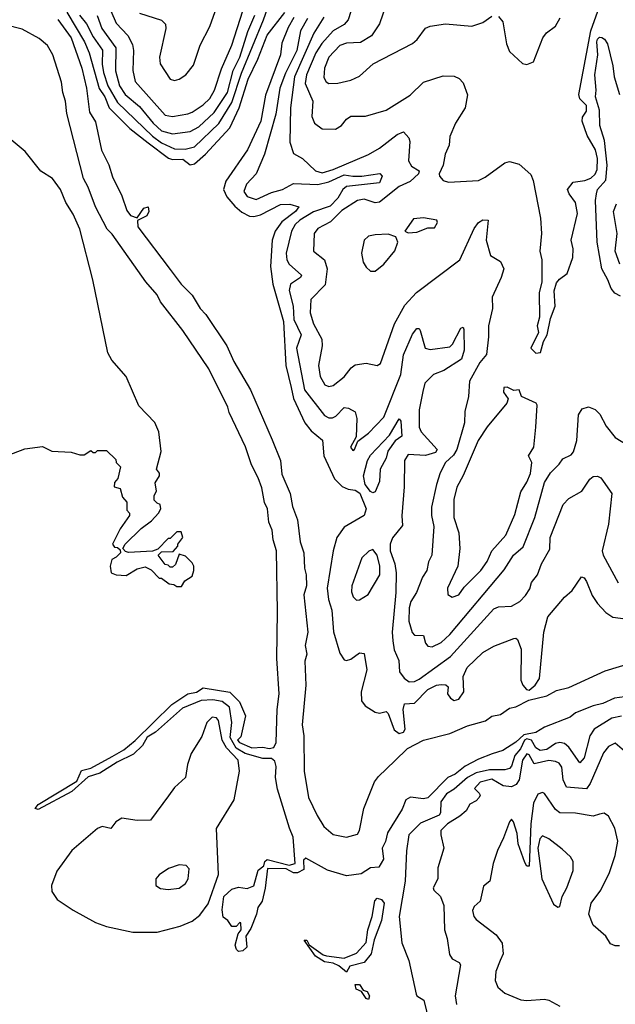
# Model space of a CAD drawing. Extents: x 1268547 to 1425625, y 515768 to 616754.
# Tile 385 of 507: x 1352991 to 1355696, y 591376 to 595845. Entities that reach past the tile are written whole.
import ezdxf

# ---------------------------------------------------------------- set-up
doc = ezdxf.new("R2010")
doc.units = 0

msp = doc.modelspace()

# ---------------------------------------------------------------- linework, layer by layer
at = {"layer": '0CON10XD'}
for points in [[(1353263.1, 595865), (1353295, 595826.2), (1353325, 595767.6), (1353366.8, 595706.8), (1353366.7, 595643.3), (1353371.4, 595605), (1353391.9, 595545), (1353435, 595468.7), (1353595, 595315.7), (1353635, 595286.5), (1353695, 595259.2), (1353743.1, 595256.9), (1353785, 595268.1), (1353896.2, 595373.9), (1353955, 595468.7), (1353998, 595602), (1354098.8, 595845), (1354136.7, 595953.4)], [(1353535.7, 595875), (1353635, 595842.7), (1353653.5, 595825), (1353654.6, 595805), (1353627.1, 595675), (1353630, 595645), (1353675, 595575.7), (1353695, 595569.5), (1353715, 595574.4), (1353745.9, 595594.1), (1353780.9, 595639.1), (1353811.1, 595728.9), (1353855.3, 595814.7), (1353894.7, 595925)], [(1353205, 595879.1), (1353285.2, 595745), (1353307, 595695), (1353352.1, 595532.1), (1353377.7, 595495), (1353397.3, 595445), (1353491.1, 595351.1), (1353575, 595286.6), (1353666.7, 595216.7), (1353685, 595211), (1353731.7, 595211.7), (1353765, 595186.6), (1353785, 595191.4), (1353834.9, 595235.1), (1353945, 595353.8), (1353987.8, 595445), (1354029, 595575), (1354073.6, 595666.4), (1354115, 595774.5), (1354195, 595877.5)], [(1353405.1, 595885.1), (1353429.6, 595829.6), (1353483.2, 595773.2), (1353503, 595733), (1353509, 595705), (1353505.7, 595615), (1353515.8, 595565), (1353652.5, 595412.5), (1353685, 595406.2), (1353755, 595418), (1353775.4, 595425), (1353825, 595458.5), (1353855, 595488), (1353876.3, 595525), (1353907.4, 595622.6), (1353955, 595728.9), (1354005.3, 595885.3)], [(1354506.1, 595915), (1354483.5, 595845), (1354465, 595823.5), (1354415, 595794.8), (1354363.3, 595736.7), (1354336.6, 595695), (1354293.4, 595595), (1354288.4, 595555), (1354321.9, 595475), (1354318.7, 595405), (1354330.4, 595375), (1354365, 595350), (1354425, 595348.5), (1354453.5, 595365), (1354475, 595393.5), (1354495, 595406.7), (1354562.4, 595407.6), (1354656.2, 595435), (1354765, 595501.8), (1354825, 595561.8), (1354915, 595590.6), (1354965, 595589.1), (1354987.6, 595577.6), (1355005, 595559.2), (1355024.7, 595504.7), (1355014.5, 595445.5), (1354970.8, 595375), (1354945.3, 595315), (1354941.7, 595275), (1354923.5, 595235), (1354914, 595185), (1354896, 595145), (1354897.7, 595135), (1354914.4, 595115), (1354938.3, 595108.3), (1355074.2, 595115.7), (1355105, 595130), (1355195, 595195.8), (1355215, 595202), (1355259.7, 595189.7), (1355312, 595142), (1355323.3, 595115), (1355357.1, 594945), (1355360.4, 594875), (1355353.3, 594795), (1355362.5, 594755), (1355363.1, 594655), (1355350, 594605), (1355352.5, 594495), (1355342, 594455), (1355347.5, 594425), (1355313.3, 594355), (1355335, 594331.2), (1355356.2, 594335), (1355370, 594385), (1355386.2, 594415), (1355401.7, 594488.3), (1355422.5, 594545), (1355419.2, 594615), (1355428.8, 594651.2), (1355442.1, 594667.9), (1355477.6, 594692.4), (1355503.7, 594766.3), (1355505.4, 594804.6), (1355496.4, 594845), (1355524.5, 594965.5), (1355515.4, 595015), (1355486.2, 595055), (1355479.6, 595075), (1355505, 595107.1), (1355557.5, 595115), (1355585, 595126.2), (1355605, 595144.5), (1355613.1, 595165), (1355615.2, 595215), (1355606.2, 595255), (1355569.1, 595319.1), (1355545.8, 595385), (1355546.6, 595403.4), (1355565, 595430), (1355564.6, 595455), (1355535.6, 595485.6), (1355530, 595505), (1355585.7, 595795), (1355623.7, 595905)], [(1354655, 595913.8), (1354625, 595826), (1354588.3, 595771.7), (1354538.5, 595741.5), (1354475, 595738.4), (1354445, 595727.3), (1354394.7, 595675.3), (1354375.2, 595625), (1354373, 595583), (1354383.6, 595563.6), (1354395, 595556.2), (1354436.6, 595556.6), (1354495, 595570), (1354535, 595589.5), (1354596, 595645), (1354775, 595736.9), (1354797.1, 595755), (1354835, 595806.2), (1354855, 595816), (1354925, 595826.9), (1355045, 595815.7), (1355095, 595832.9), (1355135, 595861.5)], [(1353165, 595845.2), (1353225, 595762.6), (1353274.3, 595625), (1353295.6, 595535), (1353307.8, 595425), (1353335, 595381.8), (1353363.2, 595253.2), (1353396.2, 595186.2), (1353412.6, 595132.6), (1353455.8, 595045), (1353478.6, 594978.6), (1353495, 594957), (1353525, 594945.6), (1353555, 594990), (1353575.4, 594995), (1353578.4, 594975), (1353568.3, 594955), (1353526, 594934), (1353527.3, 594905), (1353675, 594711.2), (1353724.6, 594644.6), (1353774.4, 594595), (1353810.4, 594535), (1353836.3, 594506.3), (1353931.9, 594365), (1353963.7, 594293.7), (1354039.2, 594165), (1354138, 593938), (1354175.7, 593845), (1354182.5, 593782.5), (1354219.8, 593695), (1354230, 593635), (1354253.3, 593575), (1354265.1, 593475.1), (1354281.1, 593425), (1354284.2, 593355), (1354292, 593325), (1354293.4, 593275), (1354282.4, 593235), (1354300.4, 593065), (1354288.4, 593005), (1354295.8, 592965), (1354286.4, 592933.6), (1354290.6, 592825), (1354273.5, 592645), (1354282.3, 592595), (1354283.6, 592435), (1354302.2, 592315), (1354342.6, 592232.6), (1354372.7, 592182.7), (1354415, 592146.6), (1354475, 592135.2), (1354525, 592148.4), (1354534.1, 592165), (1354554.8, 592265.2), (1354603.3, 592386.7), (1354620.2, 592409.8), (1354695, 592480.8), (1354752.1, 592537.9), (1354825, 592574.8), (1354945, 592605.4), (1355025, 592640.4), (1355107.1, 592662.9), (1355135, 592683.3), (1355175, 592692), (1355215, 592720.4), (1355245, 592726.4), (1355303.6, 592756.4), (1355385, 592776.6), (1355428.9, 592801.1), (1355485, 592814.5), (1355650.5, 592889.5), (1355765, 592925.2)], [(1353343.7, 595863.7), (1353365.2, 595805), (1353427.8, 595717.8), (1353426.4, 595613.6), (1353444.3, 595545), (1353470.2, 595505), (1353535, 595451.2), (1353597.5, 595375), (1353635, 595341.2), (1353685, 595327.4), (1353765, 595337.6), (1353805, 595359), (1353875, 595423.4), (1353934.4, 595515), (1353960.4, 595615), (1353990.8, 595675), (1354027.8, 595792.2), (1354059.6, 595865)], [(1354236.5, 595855), (1354210.3, 595809.7), (1354181.4, 595738.6), (1354175.8, 595685), (1354107.4, 595502.6), (1354085.8, 595385), (1354026.6, 595255), (1353927.1, 595112.9), (1353916.9, 595075), (1353931.8, 595041.8), (1353968.2, 594998.2), (1354000.8, 594970.8), (1354035, 594954), (1354055, 594952), (1354085, 594959.7), (1354176.2, 595006.2), (1354218.3, 595008.3), (1354258.8, 594995), (1354243.2, 594975), (1354181.8, 594928.2), (1354151, 594885), (1354137.8, 594845), (1354130.3, 594725), (1354141.3, 594645), (1354188.7, 594475), (1354200, 594275), (1354223.9, 594176.1), (1354235, 594126.2), (1354286.1, 594015), (1354315, 593979.5), (1354366.7, 593936.7), (1354372.3, 593865), (1354420.9, 593760.9), (1354456.2, 593726.2), (1354483.8, 593713.8), (1354515, 593709.7), (1354536.5, 593696.5), (1354564.4, 593625), (1354555.1, 593594.9), (1354465, 593541.8), (1354432.1, 593495), (1354415, 593434), (1354387.5, 593265), (1354393.7, 593213.7), (1354408.5, 593165), (1354416.4, 593066.4), (1354445, 592970), (1354465, 592940), (1354475, 592936.2), (1354495, 592943.1), (1354535, 592972.2), (1354555, 592968), (1354568.2, 592895)], [(1354298.9, 595851.1), (1354266.6, 595795), (1354249.7, 595705), (1354198.3, 595601.7), (1354173.2, 595535), (1354154.3, 595415.7), (1354103.3, 595235), (1354065, 595145.7), (1354021.5, 595098.5), (1354009.3, 595065), (1354025, 595042.2), (1354065, 595029.5), (1354135, 595060.6), (1354185, 595074.8), (1354235, 595101.9), (1354345, 595097), (1354395, 595108.8), (1354465, 595140.7), (1354505, 595134.8), (1354545, 595134.3), (1354627, 595147), (1354637.3, 595135), (1354625.4, 595105), (1354475, 595087.8), (1354459.5, 595075), (1354436.6, 595035), (1354400.7, 594999.3), (1354325, 594973.1), (1354263.1, 594935), (1354242.2, 594915), (1354225.6, 594885), (1354200.9, 594785), (1354204.3, 594755), (1354215.1, 594735.1), (1354271.1, 594685), (1354266.9, 594675), (1354221.9, 594645), (1354214.5, 594615.5), (1354232.9, 594545), (1354237, 594485), (1354269.3, 594415), (1354248.9, 594355), (1354285.2, 594165), (1354375, 594049.3), (1354395, 594038.6), (1354411.3, 594038.7), (1354426.9, 594045), (1354465, 594085.5), (1354485, 594082.2), (1354514.6, 594064.6), (1354522, 594035), (1354518.9, 593951.1), (1354494.1, 593905), (1354505, 593890), (1354512, 593895), (1354527.1, 593932.9), (1354575, 593968.8), (1354645, 594041.5), (1354722.8, 594235), (1354735, 594324.4), (1354775, 594417.1), (1354795, 594442.9), (1354805, 594444), (1354810.6, 594435), (1354832.7, 594355), (1354855, 594347.8), (1354945, 594360), (1354957.5, 594372.5), (1354995, 594445.5), (1355005, 594450), (1355008.3, 594438.3), (1355010, 594345), (1354997.1, 594305), (1354916.8, 594253.2), (1354870.7, 594235), (1354830.6, 594195), (1354822.3, 594157.7), (1354806.1, 594075), (1354805.8, 593995), (1354814.8, 593975), (1354887.9, 593895), (1354879.1, 593880.9), (1354835, 593866.7), (1354755, 593872.1), (1354739.2, 593845), (1354737.8, 593725), (1354727, 593593), (1354730.5, 593549.5), (1354685, 593494), (1354674.1, 593465), (1354673.6, 593435), (1354695.6, 593375), (1354700.5, 593335), (1354699.7, 593245), (1354682.9, 593065), (1354685.2, 593025.2), (1354691.8, 592985), (1354713.3, 592936.7), (1354716.6, 592885), (1354737, 592857), (1354760.5, 592840.5), (1354785, 592841.8), (1354805, 592852.2), (1354947.5, 592955), (1355145, 593171.5), (1355165, 593180.6), (1355225, 593182.9), (1355263.1, 593205), (1355287.8, 593232.2), (1355307.4, 593262.6), (1355315, 593290), (1355342.5, 593325), (1355361.2, 593375), (1355398.7, 593441.3), (1355400, 593495), (1355458.7, 593645), (1355485, 593671.5), (1355543.8, 593705), (1355580.1, 593759.9), (1355595, 593772.2), (1355615, 593773.5), (1355630.6, 593765), (1355680.5, 593695), (1355664.8, 593555), (1355636.5, 593435), (1355640.5, 593415), (1355709.5, 593289.5)], [(1354373.2, 595856.8), (1354326.8, 595783.2), (1354239.3, 595585), (1354221.2, 595445), (1354218.6, 595288.6), (1354235, 595238.1), (1354276, 595215), (1354335, 595158.9), (1354365, 595150.6), (1354415, 595165.1), (1354575, 595233.8), (1354625, 595261.6), (1354705, 595323.9), (1354735, 595336.2), (1354758.6, 595308.6), (1354762.4, 595292.4), (1354756.7, 595205), (1354770.9, 595180.9), (1354805, 595159.4), (1354802, 595145), (1354765, 595110.2), (1354715, 595088.1), (1354625, 595016.8), (1354605, 595014.2), (1354555, 595030), (1354525, 595023.8), (1354455, 594978.4), (1354402.3, 594927.7), (1354345, 594896.9), (1354328.5, 594875), (1354326.4, 594795), (1354375.9, 594755), (1354387.9, 594715), (1354378, 594642), (1354313.8, 594575), (1354311.1, 594515), (1354325.3, 594465), (1354364.1, 594395), (1354364.6, 594365), (1354347.7, 594275), (1354356, 594226), (1354377.4, 594187.4), (1354395, 594180), (1354414.7, 594185.3), (1354465, 594224.5), (1354496.2, 594265), (1354515, 594278.6), (1354564.1, 594285.9), (1354614.1, 594275.9), (1354630, 594285), (1354692.8, 594465), (1354740.5, 594549.5), (1354793.6, 594606.4), (1354990.8, 594755), (1355055, 594897.9), (1355075, 594925.3), (1355095, 594936.9), (1355119.2, 594935), (1355109.5, 594845), (1355129.2, 594775), (1355175, 594747.9), (1355189.6, 594715), (1355178.2, 594675), (1355137.2, 594585), (1355138.7, 594535), (1355120.9, 594455), (1355119.7, 594405), (1355111.9, 594325), (1355081.5, 594288.5), (1355033.6, 594205), (1355028.8, 594135), (1355013, 594067), (1355012, 594015), (1354975.8, 593894.2), (1354962, 593868), (1354925.2, 593835), (1354901.4, 593788.6), (1354884.1, 593735.9), (1354862, 593632), (1354861.6, 593595), (1354872.8, 593545), (1354862.9, 593415), (1354848.4, 593385), (1354840, 593345), (1354820.3, 593315), (1354793.2, 593245), (1354768.1, 593205), (1354759.7, 593175), (1354758.4, 593115), (1354773.7, 593063.7), (1354785, 593051.1), (1354825, 593050.6), (1354834.7, 593015), (1354845, 593001.2), (1354865, 592999.2), (1354905, 593018.1), (1354945.1, 593054.9), (1355191.3, 593348.7), (1355233.3, 593415), (1355277.6, 593452.4), (1355330.8, 593585), (1355375, 593744.3), (1355401.5, 593788.5), (1355441.9, 593828.1), (1355457.5, 593852.5), (1355495, 593869.4), (1355506.3, 593883.7), (1355520.8, 593935), (1355528.8, 594051.2), (1355545, 594078.9), (1355575, 594087.7), (1355605, 594076.4), (1355625.4, 594055), (1355655, 594000), (1355695, 593948.1), (1355797.4, 593887.4)], [(1355165, 595860), (1355185.4, 595835.4), (1355201.9, 595735), (1355215, 595700), (1355275, 595646.7), (1355295, 595641.2), (1355325, 595654), (1355367.3, 595762.7), (1355384.3, 595785.7), (1355424.1, 595815.9), (1355445.9, 595854.1)], [(1355738.4, 592771.6), (1355693.1, 592765), (1355639, 592741), (1355595, 592730.5), (1355515, 592699.5), (1355491.1, 592678.9), (1355375, 592634.5), (1355335, 592610.6), (1355281.4, 592598.6), (1355245, 592566), (1355185, 592527.7), (1355136.6, 592513.4), (1355075, 592489.4), (1355015, 592456.6), (1354969.6, 592420.4), (1354935.4, 592405), (1354845, 592312.8), (1354825, 592308.8), (1354765.9, 592315.9), (1354745.2, 592305), (1354728.6, 592261.4), (1354661, 592155), (1354652, 592115), (1354636.8, 592085), (1354644, 592035), (1354621.9, 591998.1), (1354585, 591995.2), (1354541.7, 591968.3), (1354475, 591959.1), (1354389.2, 591985), (1354291.1, 592038.9), (1354280.3, 592029.7), (1354281.4, 591988.6), (1354253.4, 591973.4), (1354235, 591972.5), (1354201.6, 591991.6), (1354116.9, 591993.1), (1354106.2, 591903.8), (1354092.1, 591845), (1354073.5, 591815), (1354067.1, 591785), (1354040.4, 591719.6), (1354018.6, 591685), (1354022.2, 591635), (1354005, 591618.2), (1353985, 591616.2), (1353975.3, 591625.3), (1353969.5, 591645), (1353983.3, 591696.7), (1353997.5, 591715), (1353996.1, 591746.1), (1353991.7, 591748.3), (1353975, 591730), (1353955, 591730), (1353936.4, 591756.4), (1353915, 591772.5), (1353910.8, 591805), (1353918.6, 591865), (1353955, 591898.8), (1353985, 591907.5), (1354025, 591902.5), (1354055, 591914), (1354074.7, 591985.3), (1354099.4, 592005), (1354105.3, 592025), (1354115, 592033.5), (1354215, 592007.2), (1354241.8, 592015), (1354233.8, 592135), (1354216.3, 592175), (1354162.9, 592352.9), (1354153.2, 592405), (1354156.2, 592455), (1354150, 592480), (1354135, 592492), (1354095, 592491.7), (1354015, 592514.2), (1353975, 592538.9), (1353947.9, 592587.9), (1353954.2, 592655), (1353944.5, 592725), (1353911.1, 592751.1), (1353868.1, 592758.1), (1353815.1, 592754.9), (1353730.3, 592719.7), (1353608.2, 592611.8), (1353570.9, 592589.1), (1353548.7, 592551.3), (1353508.7, 592511.3), (1353434.8, 592475.2), (1353355.2, 592424.8), (1353302, 592408), (1353227.5, 592342.5), (1353075, 592260.3), (1353062.5, 592265), (1353075, 592283.1), (1353250.4, 592389.6), (1353272.8, 592437.2), (1353315, 592448.6), (1353411.5, 592501.5), (1353465, 592530.5), (1353516.1, 592573.9), (1353682.4, 592737.6), (1353754.8, 592785.2), (1353795, 592793.6), (1353825, 592812), (1353945, 592792.2), (1353989.2, 592749.2), (1354016.3, 592685), (1353995, 592590), (1353980, 592575), (1353990, 592565), (1354045, 592540.7), (1354095, 592543.2), (1354125, 592536.7), (1354145, 592542.2), (1354156.5, 592565), (1354160, 592715), (1354169.8, 592785), (1354159.5, 592945), (1354161.5, 593158.5), (1354158.3, 593435), (1354143.2, 593485), (1354138, 593528), (1354122.7, 593565), (1354116.6, 593625), (1354103.5, 593653.5), (1354090.8, 593720.8), (1354075.1, 593765.1), (1354044.6, 593825), (1354016.4, 593906.4), (1353942.5, 594062.5), (1353936.5, 594086.5), (1353850.7, 594260.7), (1353732.7, 594435), (1353631.6, 594565), (1353616, 594596), (1353565, 594655.3), (1353411.4, 594871.4), (1353388.8, 594895), (1353335.2, 594995), (1353302.2, 595085), (1353280.7, 595125), (1353205, 595420), (1353200, 595475), (1353186.7, 595515), (1353181.6, 595561.6), (1353142.1, 595685), (1353117.6, 595727.6), (1353080.2, 595760.2), (1353002.4, 595802.4), (1352925, 595821.6)], [(1355719.5, 594589.5), (1355694.3, 594604.3), (1355677.5, 594625), (1355662.8, 594665), (1355634.4, 594714.4), (1355613.8, 594835), (1355605.7, 595024.3), (1355610.5, 595055), (1355615.5, 595075), (1355652.7, 595117.3), (1355659.8, 595185), (1355646.6, 595296.6), (1355625.5, 595365), (1355625.1, 595435), (1355605.5, 595495), (1355608.9, 595525), (1355603.5, 595595), (1355617.2, 595685), (1355611.6, 595745), (1355615, 595757.1), (1355625, 595765.2), (1355635, 595764.7), (1355647.4, 595757.4), (1355660, 595735), (1355685.4, 595635), (1355690.8, 595585), (1355715.3, 595505)], [(1352846.4, 593833.6), (1353015, 593897.5), (1353095, 593907.5), (1353137, 593887), (1353225, 593882.5), (1353265, 593870), (1353285, 593870), (1353315, 593890), (1353325, 593880), (1353335, 593880), (1353345, 593890), (1353385, 593890), (1353428.3, 593848.3), (1353430, 593835), (1353450, 593815), (1353437, 593763), (1353422.5, 593745), (1353420, 593725), (1353447, 593717), (1353458.3, 593678.3), (1353477.5, 593655), (1353478.3, 593618.3), (1353490, 593605), (1353490, 593595), (1353447.5, 593535), (1353412.5, 593465), (1353421.7, 593451.7), (1353435, 593450), (1353448.3, 593438.3), (1353450, 593425), (1353430, 593405), (1353410, 593395), (1353402.5, 593365), (1353407.5, 593335), (1353430, 593325), (1353475, 593322.5), (1353525, 593353.3), (1353561.7, 593361.7), (1353588.3, 593348.3), (1353625, 593310), (1353635, 593310), (1353670, 593285), (1353691.7, 593281.7), (1353705, 593272.5), (1353727, 593273), (1353741.7, 593298.3), (1353775, 593320), (1353782.5, 593345), (1353782.5, 593365), (1353775, 593380), (1353745, 593410), (1353715, 593420), (1353698.3, 593371.7), (1353685, 593360), (1353675, 593360), (1353665, 593370), (1353651.7, 593371.7), (1353620, 593415), (1353635, 593430), (1353688.3, 593431.7), (1353710, 593455), (1353710, 593465), (1353732.5, 593495), (1353725, 593520), (1353705, 593520), (1353675, 593490), (1353665, 593490), (1353618.3, 593441.7), (1353595, 593432.5), (1353485, 593427.5), (1353471.7, 593431.7), (1353460, 593445), (1353470, 593465), (1353543.6, 593536.4), (1353589.3, 593570.7), (1353622.5, 593605), (1353632.5, 593625), (1353630, 593645), (1353615, 593650), (1353602.5, 593665), (1353602.5, 593685), (1353613.3, 593705), (1353607, 593743), (1353626.7, 593775), (1353626.2, 593786.2), (1353612.5, 593805), (1353633.3, 593885), (1353624, 593975), (1353605, 594016.7), (1353532.7, 594092.7), (1353475.6, 594225), (1353409.5, 594299.5), (1353392.4, 594332.4), (1353323.8, 594663.8), (1353264.4, 594895), (1353235, 594962), (1353201.5, 595015), (1353176.2, 595075), (1353140.8, 595125), (1353087.7, 595157.7), (1353016.1, 595246.1), (1352925, 595321.9)], [(1355716.5, 594735), (1355695.8, 594795), (1355704.1, 594875), (1355687.4, 594975), (1355701.3, 595008.7)], [(1354755, 594877.5), (1354795, 594881.2), (1354845, 594900.8), (1354875, 594900), (1354888, 594925), (1354886.2, 594935), (1354824.5, 594945.5), (1354779.5, 594940.5), (1354740, 594885), (1354755, 594877.5)], [(1354605, 594704), (1354644.3, 594735), (1354695, 594796.7), (1354708.8, 594835), (1354698.8, 594858.8), (1354665, 594872), (1354605, 594868.5), (1354575, 594862.2), (1354555.6, 594845), (1354544.3, 594785), (1354551.9, 594745), (1354565, 594722), (1354584.4, 594704.4), (1354605, 594704)], [(1354955, 593224), (1354985.7, 593235), (1355010, 593270), (1355085, 593345.6), (1355114.1, 593385.9), (1355135.7, 593434.3), (1355199.6, 593505), (1355240.3, 593599.7), (1355267.5, 593702.5), (1355295, 593745.4), (1355310.4, 593785), (1355316.7, 593835), (1355301.8, 593865), (1355326.4, 593905), (1355336, 593996), (1355341.9, 594095), (1355337.1, 594105), (1355270, 594135), (1355260, 594165), (1355235, 594162.5), (1355205, 594176.7), (1355190, 594175), (1355188.8, 594155), (1355210, 594125), (1355204, 594105), (1355115, 593997.5), (1355073.5, 593935), (1355005.7, 593775.7), (1354977, 593723), (1354962.8, 593667.2), (1354963.6, 593585), (1354985.9, 593515.9), (1354989.6, 593445), (1354981.5, 593365), (1354933.8, 593265), (1354936.4, 593236.4), (1354955, 593224)], [(1354595, 593697.5), (1354585, 593704.3), (1354560.9, 593735), (1354553.2, 593775), (1354570.5, 593845), (1354585, 593869.2), (1354670.2, 593959.8), (1354715, 594033.1), (1354722.6, 594022.6), (1354727.5, 593955), (1354696.3, 593933.7), (1354663.9, 593886.1), (1354655.2, 593855), (1354628.6, 593805), (1354625, 593748.6), (1354605, 593702.5), (1354595, 593697.5)], [(1354521.2, 593211.2), (1354535, 593211.5), (1354574.2, 593235.8), (1354627.5, 593325), (1354626.7, 593365), (1354615, 593414.3), (1354595, 593440), (1354577, 593433), (1354545, 593402.9), (1354500, 593275), (1354498.3, 593248.3), (1354505.4, 593225.4), (1354521.2, 593211.2)], [(1354568.2, 592895), (1354541.7, 592795), (1354543.7, 592753.7), (1354561, 592731), (1354605, 592702.6), (1354625, 592697.9), (1354655.9, 592705), (1354665, 592696.4), (1354692.2, 592622.2), (1354715, 592605.4), (1354735, 592611.3), (1354742.5, 592625), (1354733.5, 592715), (1354739.5, 592740.5), (1354785, 592742.4), (1354845, 592804.3), (1354884.3, 592825), (1354905, 592828.2), (1354926.4, 592826.4), (1354937.1, 592817.1), (1354934.2, 592785), (1354948, 592765), (1354965, 592755.8), (1354985, 592761.1), (1355008.6, 592795), (1355005.5, 592864.5), (1355023.1, 592905), (1355095, 592972.5), (1355145, 593001.2), (1355235, 593037.1), (1355245, 593038.1), (1355251.8, 593031.8), (1355268.6, 592988.6), (1355267.4, 592847.4), (1355275.7, 592825), (1355293.6, 592805), (1355305, 592801.7), (1355332.8, 592825), (1355351.4, 592855), (1355371.2, 593065), (1355390, 593135), (1355465, 593224.4), (1355500.5, 593255), (1355543, 593317), (1355555, 593311.4), (1355565, 593295.7), (1355591.7, 593231.7), (1355615.5, 593195.5), (1355653.8, 593153.8), (1355685, 593133.4), (1355765, 593123.3)], [(1353615, 591703.8), (1353719.6, 591730.4), (1353775, 591752.9), (1353809.8, 591780.2), (1353847.3, 591832.7), (1353893.7, 591965), (1353885.3, 592174.7), (1353965.8, 592304.2), (1353989.2, 592435), (1353983, 592485), (1353930.6, 592540.6), (1353910.9, 592575), (1353895, 592664.3), (1353885, 592676), (1353865, 592678.9), (1353841.6, 592655), (1353818, 592592), (1353770.7, 592515), (1353753.8, 592465), (1353744.2, 592405), (1353695, 592360.2), (1353667, 592323), (1353585, 592212), (1353525, 592210.6), (1353455, 592221.4), (1353427.3, 592205), (1353405.8, 592174.2), (1353366, 592184), (1353345.2, 592174.8), (1353228.2, 592075), (1353160.1, 591979.9), (1353135.6, 591915), (1353137.9, 591887.9), (1353161.8, 591851.8), (1353235, 591802.9), (1353335, 591747.1), (1353385, 591729.4), (1353505, 591704.4), (1353615, 591703.8)], [(1355724.5, 592684.5), (1355680.8, 592675), (1355600, 592625), (1355580.2, 592595), (1355555.2, 592494.8), (1355535, 592472.5), (1355485, 592543.1), (1355465, 592559.8), (1355445, 592564.4), (1355425, 592560.5), (1355385, 592532.4), (1355355, 592528.7), (1355335, 592540.3), (1355315.3, 592575.3), (1355295, 592581.2), (1355284.1, 592575), (1355265, 592536.3), (1355240.5, 592505), (1355225, 592456.7), (1355215, 592446.3), (1355195, 592439.8), (1355125, 592440.4), (1355065, 592426.4), (1355024.7, 592405.3), (1354965, 592352), (1354929, 592331), (1354903.6, 592295), (1354902.3, 592245), (1354896.6, 592235), (1354812, 592198), (1354758.9, 592145), (1354747.4, 592072.6), (1354742.6, 591935), (1354714.4, 591775), (1354726.6, 591655), (1354759.1, 591575), (1354792.6, 591422.6), (1354795.6, 591415), (1354827.1, 591395), (1354851.5, 591295)], [(1355738.4, 592525), (1355695, 592561.4), (1355665, 592545.6), (1355642.5, 592517.5), (1355582.1, 592377.9), (1355565, 592354.7), (1355475, 592361.8), (1355459, 592395), (1355452.8, 592452.8), (1355440.5, 592470.5), (1355425, 592479), (1355395, 592482.1), (1355327.4, 592467.4), (1355305, 592507.8), (1355295, 592513.3), (1355275, 592483.6), (1355259.1, 592395), (1355246.5, 592373.5), (1355225, 592363.1), (1355187.5, 592367.5), (1355135, 592398.4), (1355081.9, 592385), (1355056.2, 592355), (1355078, 592335), (1355082, 592325), (1355078, 592315), (1355065, 592300), (1355035.6, 592284.4), (1355019.4, 592255), (1354990.5, 592230.5), (1354934.3, 592195), (1354904.3, 592165), (1354903.3, 592145), (1354917.1, 592085), (1354889.5, 591995), (1354890.3, 591945), (1354868.5, 591905), (1354871.4, 591895), (1354902.5, 591865), (1354918, 591825), (1354920.6, 591715), (1354932.9, 591675), (1354943, 591603), (1354955, 591583.3), (1354986.7, 591566.7), (1354993.8, 591555), (1354969.5, 591415), (1354974.4, 591375)], [(1355715, 591641.4), (1355695, 591641.4), (1355675, 591651.2), (1355652.9, 591685), (1355595.5, 591735), (1355576.6, 591785), (1355586.8, 591835), (1355630.4, 591895), (1355670, 591975), (1355695, 592051.2), (1355707.2, 592117.2), (1355694.4, 592175), (1355665, 592230), (1355645, 592244), (1355625, 592239.2), (1355595, 592230), (1355515, 592244.5), (1355445, 592244.6), (1355425, 592260.4), (1355375, 592333.3), (1355365, 592338.2), (1355345, 592330.4), (1355325, 592288.5), (1355312, 592195), (1355305, 592003.3), (1355295, 592003.8), (1355285, 592020), (1355255.4, 592105), (1355250.9, 592150.9), (1355233.9, 592203.9), (1355225, 592217.1), (1355215, 592204.4), (1355188.9, 592131.1), (1355160.8, 592075), (1355141.7, 592015), (1355126, 591935), (1355098.1, 591911.9), (1355081.9, 591845), (1355055, 591820), (1355047.8, 591802.2), (1355054, 591775), (1355065, 591760.8), (1355155, 591691.4), (1355183, 591653), (1355187.5, 591605), (1355173.6, 591575), (1355153.1, 591525), (1355150.4, 591485), (1355163.4, 591453.4), (1355195, 591426.9), (1355266.8, 591396.8), (1355295, 591393.3), (1355375, 591400), (1355395, 591395.7), (1355445, 591367.1)], [(1355435, 591816.7), (1355445, 591820.8), (1355454.4, 591865), (1355476.7, 591905), (1355504.2, 591984.2), (1355504.5, 592024.5), (1355492.9, 592045), (1355455, 592080.5), (1355395, 592127.3), (1355365, 592140.5), (1355353.3, 592126.7), (1355344.9, 592085), (1355363.1, 591945), (1355415, 591831.5), (1355435, 591816.7)], [(1353665, 591897.1), (1353715, 591902.9), (1353745, 591924), (1353757.1, 591945), (1353761.2, 591991.2), (1353747, 592007), (1353715, 592008.8), (1353667.3, 591992.7), (1353625, 591963.3), (1353610, 591945), (1353610, 591915), (1353631.2, 591901.2), (1353665, 591897.1)], [(1354475, 591522), (1354441.3, 591551.3), (1354415, 591563.3), (1354375, 591568.5), (1354334.4, 591595), (1354283, 591667), (1354295, 591666.7), (1354306.7, 591646.7), (1354370.3, 591600.3), (1354385, 591595.6), (1354465, 591586.2), (1354521.3, 591608.7), (1354565, 591657.5), (1354572.2, 591715), (1354591.9, 591775), (1354603.7, 591846.3), (1354615, 591857.5), (1354635, 591852), (1354646, 591835), (1354635, 591756.2), (1354601.3, 591668.7), (1354588.2, 591605), (1354555, 591566.5), (1354490.2, 591549.8), (1354475, 591522)], [(1354575, 591397.5), (1354565, 591402.5), (1354544.2, 591434.2), (1354519.2, 591445), (1354515, 591466.2), (1354535, 591465.7), (1354550.7, 591440.7), (1354570, 591435), (1354580, 591415), (1354575, 591397.5)]]:
    msp.add_lwpolyline(points, dxfattribs=at)

doc.saveas('drawing.dxf')
